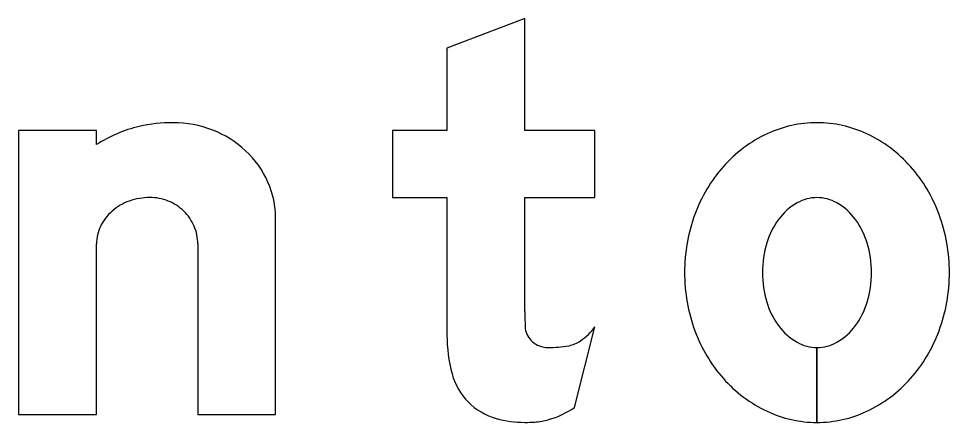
# Model space of a CAD drawing. Extents: x 1806251 to 1809821, y 414895 to 422886.
# Drawn here: x 1809677.4861 to 1809677.8685, y 415032.1282 to 415032.2942 of the extents above; entities that cross this region are included whole.
import ezdxf

# ---------------------------------------------------------------- set-up
doc = ezdxf.new("R2010")
doc.units = 0
for name, color, linetype in [('GSBWFILL', 7, 'Continuous'), ('GSCOLORFILL', 7, 'Continuous'), ('GSOUTLINE', 7, 'Continuous')]:
    doc.layers.add(name, color=color, linetype=linetype)

msp = doc.modelspace()

# ---------------------------------------------------------------- linework, layer by layer
at = {"layer": 'GSBWFILL'}
for p, q in [((1809677.55969, 415032.20157), (1809677.55969, 415032.13139)), ((1809677.71447, 415032.13437), (1809677.72289, 415032.16749)), ((1809677.81409, 415032.15899), (1809677.81409, 415032.12819)), ((1809677.8141, 415032.12819), (1809677.8141, 415032.15899))]:
    msp.add_line(p, q, dxfattribs=at)
for points in [[(1809677.69409, 415032.17379), (1809677.69409, 415032.22059), (1809677.72289, 415032.22059), (1809677.72289, 415032.24819), (1809677.69409, 415032.24819), (1809677.69409, 415032.29419), (1809677.66209, 415032.28205), (1809677.66209, 415032.24819), (1809677.63969, 415032.24819), (1809677.63969, 415032.22059), (1809677.66209, 415032.22059), (1809677.66209, 415032.16412)], [(1809677.51809, 415032.24241), (1809677.51809, 415032.24819), (1809677.48609, 415032.24819), (1809677.48609, 415032.13139), (1809677.51809, 415032.13139), (1809677.51809, 415032.20157)], [(1809677.55969, 415032.13139), (1809677.59169, 415032.13139), (1809677.59169, 415032.2121)]]:
    msp.add_lwpolyline(points, dxfattribs=at)
for centre, major_axis, ratio, start_param, end_param in [((1809677.54959, 415032.18739), (0, 0.064), 0.999997, 0, 0.219986), ((1809677.54959, 415032.20634), (0, 0.04505), 0.999997, 5.914285, 6.283185), ((1809677.81409, 415032.20317), (0, 0.04822), 0.999994, 0, 0.438571), ((1809677.81409, 415032.20317), (0, 0.04822), 0.999994, 5.844614, 6.283185), ((1809677.54905, 415032.19381), (0, 0.05762), 0.999997, 0.235088, 0.567132), ((1809677.55068, 415032.20915), (0, 0.04204), 0.999997, 5.532258, 5.914285), ((1809677.81713, 415032.1967), (0, 0.05537), 0.999994, 0.438571, 0.847388), ((1809677.81105, 415032.1967), (0, 0.05537), 0.999994, 5.435798, 5.844614), ((1809677.55235, 415032.21094), (0, 0.03959), 0.999997, 5.130076, 5.532258), ((1809677.82187, 415032.19251), (0, 0.0617), 0.999994, 0.847388, 1.220117), ((1809677.80631, 415032.19251), (0, 0.0617), 0.999994, 5.063069, 5.435798), ((1809677.55495, 415032.2121), (0, 0.03674), 0.999997, 4.712389, 5.130076), ((1809677.54005, 415032.19546), (0, 0.02519), 0.999997, 0, 0.345704), ((1809677.54005, 415032.20044), (0, 0.02021), 0.999997, 5.900624, 6.283185), ((1809677.81409, 415032.20407), (0, 0.01652), 0.999994, 0, 0.517724), ((1809677.81409, 415032.20407), (0, 0.01652), 0.999994, 5.765461, 6.283185), ((1809677.53897, 415032.19845), (0, 0.02202), 0.999997, 0.345704, 0.715718), ((1809677.54027, 415032.20099), (0, 0.01962), 0.999997, 5.51227, 5.900624), ((1809677.818, 415032.19721), (0, 0.02442), 0.999994, 0.517724, 0.942), ((1809677.81018, 415032.19721), (0, 0.02442), 0.999994, 5.341185, 5.765461), ((1809677.53732, 415032.20035), (0, 0.0195), 0.999997, 0.715718, 1.126231), ((1809677.54061, 415032.20134), (0, 0.01913), 0.999997, 5.115435, 5.51227), ((1809677.8293, 415032.18979), (0, 0.06961), 0.999994, 1.220117, 1.570796), ((1809677.79889, 415032.18979), (0, 0.06961), 0.999994, 4.712389, 5.063069), ((1809677.53476, 415032.20157), (0, 0.01667), 0.999997, 1.126231, 1.570796), ((1809677.54114, 415032.20157), (0, 0.01856), 0.999997, 4.712389, 5.115435), ((1809677.82417, 415032.19272), (0, 0.03204), 0.999994, 0.942, 1.278197), ((1809677.80402, 415032.19272), (0, 0.03204), 0.999994, 5.004989, 5.341185), ((1809677.8339, 415032.18979), (0, 0.04221), 0.999994, 1.278197, 1.570796), ((1809677.79429, 415032.18979), (0, 0.04221), 0.999994, 4.712389, 5.004989), ((1809677.8293, 415032.18979), (0, 0.06961), 0.999994, 1.570796, 1.921476), ((1809677.8339, 415032.18979), (0, 0.04221), 0.999994, 1.570796, 1.863396), ((1809677.79429, 415032.18979), (0, 0.04221), 0.999994, 4.419789, 4.712389), ((1809677.79889, 415032.18979), (0, 0.06961), 0.999994, 4.361709, 4.712389), ((1809677.82417, 415032.18686), (0, 0.03204), 0.999994, 1.863396, 2.199593), ((1809677.80402, 415032.18686), (0, 0.03204), 0.999994, 4.083593, 4.419789), ((1809677.89441, 415032.17379), (0, 0.20031), 0.999992, 1.570796, 1.606005), ((1809677.70328, 415032.1683), (0, 0.0092), 0.999992, 1.74085, 2.407828), ((1809677.70183, 415032.1832), (0, 0.02627), 0.999992, 3.756278, 4.071638), ((1809677.818, 415032.18238), (0, 0.02442), 0.999994, 2.199593, 2.623869), ((1809677.81018, 415032.18238), (0, 0.02442), 0.999994, 3.659317, 4.083593), ((1809677.72418, 415032.16412), (0, 0.06209), 0.999992, 1.570796, 1.830698), ((1809677.82187, 415032.18707), (0, 0.0617), 0.999994, 1.921476, 2.294205), ((1809677.80631, 415032.18707), (0, 0.0617), 0.999994, 3.98898, 4.361709), ((1809677.70358, 415032.16862), (0, 0.00963), 0.999992, 2.407828, 3.141593), ((1809677.70358, 415032.20952), (0, 0.05053), 0.999992, 3.141593, 3.310762), ((1809677.71006, 415032.17154), (0, 0.012), 0.999992, 3.310762, 3.756278), ((1809677.81409, 415032.17551), (0, 0.01652), 0.999994, 2.623869, 3.141593), ((1809677.81409, 415032.17551), (0, 0.01652), 0.999994, 3.142077, 3.659317), ((1809677.68931, 415032.15485), (0, 0.026), 0.999992, 1.830698, 2.869526), ((1809677.81713, 415032.18289), (0, 0.05537), 0.999994, 2.294205, 2.703022), ((1809677.81105, 415032.18289), (0, 0.05537), 0.999994, 3.580164, 3.98898), ((1809677.69307, 415032.16584), (0, 0.03807), 0.999992, 3.427755, 3.738844), ((1809677.81409, 415032.17641), (0, 0.04822), 0.999994, 2.703022, 3.141593), ((1809677.81409, 415032.17641), (0, 0.04822), 0.999994, 3.141759, 3.580164), ((1809677.69409, 415032.17201), (0, 0.04381), 0.999992, 2.869526, 3.141593), ((1809677.69409, 415032.19129), (0, 0.0631), 0.999992, 3.141593, 3.205734), ((1809677.69647, 415032.15427), (0, 0.026), 0.999992, 3.205734, 3.427755)]:
    msp.add_ellipse(centre, major_axis=major_axis, ratio=ratio, start_param=start_param, end_param=end_param, dxfattribs=at)
at = {"layer": 'GSCOLORFILL'}
for p, q in [((1809677.55969, 415032.20157), (1809677.55969, 415032.13139)), ((1809677.71447, 415032.13437), (1809677.72289, 415032.16749)), ((1809677.81409, 415032.15899), (1809677.81409, 415032.12819)), ((1809677.8141, 415032.12819), (1809677.8141, 415032.15899))]:
    msp.add_line(p, q, dxfattribs=at)
for points in [[(1809677.69409, 415032.17379), (1809677.69409, 415032.22059), (1809677.72289, 415032.22059), (1809677.72289, 415032.24819), (1809677.69409, 415032.24819), (1809677.69409, 415032.29419), (1809677.66209, 415032.28205), (1809677.66209, 415032.24819), (1809677.63969, 415032.24819), (1809677.63969, 415032.22059), (1809677.66209, 415032.22059), (1809677.66209, 415032.16412)], [(1809677.51809, 415032.24241), (1809677.51809, 415032.24819), (1809677.48609, 415032.24819), (1809677.48609, 415032.13139), (1809677.51809, 415032.13139), (1809677.51809, 415032.20157)], [(1809677.55969, 415032.13139), (1809677.59169, 415032.13139), (1809677.59169, 415032.2121)]]:
    msp.add_lwpolyline(points, dxfattribs=at)
for centre, major_axis, ratio, start_param, end_param in [((1809677.54959, 415032.18739), (0, 0.064), 0.999997, 0, 0.219986), ((1809677.54959, 415032.20634), (0, 0.04505), 0.999997, 5.914285, 6.283185), ((1809677.81409, 415032.20317), (0, 0.04822), 0.999994, 0, 0.438571), ((1809677.81409, 415032.20317), (0, 0.04822), 0.999994, 5.844614, 6.283185), ((1809677.54905, 415032.19381), (0, 0.05762), 0.999997, 0.235088, 0.567132), ((1809677.55068, 415032.20915), (0, 0.04204), 0.999997, 5.532258, 5.914285), ((1809677.81713, 415032.1967), (0, 0.05537), 0.999994, 0.438571, 0.847388), ((1809677.81105, 415032.1967), (0, 0.05537), 0.999994, 5.435798, 5.844614), ((1809677.55235, 415032.21094), (0, 0.03959), 0.999997, 5.130076, 5.532258), ((1809677.82187, 415032.19251), (0, 0.0617), 0.999994, 0.847388, 1.220117), ((1809677.80631, 415032.19251), (0, 0.0617), 0.999994, 5.063069, 5.435798), ((1809677.55495, 415032.2121), (0, 0.03674), 0.999997, 4.712389, 5.130076), ((1809677.54005, 415032.19546), (0, 0.02519), 0.999997, 0, 0.345704), ((1809677.54005, 415032.20044), (0, 0.02021), 0.999997, 5.900624, 6.283185), ((1809677.81409, 415032.20407), (0, 0.01652), 0.999994, 0, 0.517724), ((1809677.81409, 415032.20407), (0, 0.01652), 0.999994, 5.765461, 6.283185), ((1809677.53897, 415032.19845), (0, 0.02202), 0.999997, 0.345704, 0.715718), ((1809677.54027, 415032.20099), (0, 0.01962), 0.999997, 5.51227, 5.900624), ((1809677.818, 415032.19721), (0, 0.02442), 0.999994, 0.517724, 0.942), ((1809677.81018, 415032.19721), (0, 0.02442), 0.999994, 5.341185, 5.765461), ((1809677.53732, 415032.20035), (0, 0.0195), 0.999997, 0.715718, 1.126231), ((1809677.54061, 415032.20134), (0, 0.01913), 0.999997, 5.115435, 5.51227), ((1809677.8293, 415032.18979), (0, 0.06961), 0.999994, 1.220117, 1.570796), ((1809677.79889, 415032.18979), (0, 0.06961), 0.999994, 4.712389, 5.063069), ((1809677.53476, 415032.20157), (0, 0.01667), 0.999997, 1.126231, 1.570796), ((1809677.54114, 415032.20157), (0, 0.01856), 0.999997, 4.712389, 5.115435), ((1809677.82417, 415032.19272), (0, 0.03204), 0.999994, 0.942, 1.278197), ((1809677.80402, 415032.19272), (0, 0.03204), 0.999994, 5.004989, 5.341185), ((1809677.8339, 415032.18979), (0, 0.04221), 0.999994, 1.278197, 1.570796), ((1809677.79429, 415032.18979), (0, 0.04221), 0.999994, 4.712389, 5.004989), ((1809677.8293, 415032.18979), (0, 0.06961), 0.999994, 1.570796, 1.921476), ((1809677.8339, 415032.18979), (0, 0.04221), 0.999994, 1.570796, 1.863396), ((1809677.79429, 415032.18979), (0, 0.04221), 0.999994, 4.419789, 4.712389), ((1809677.79889, 415032.18979), (0, 0.06961), 0.999994, 4.361709, 4.712389), ((1809677.82417, 415032.18686), (0, 0.03204), 0.999994, 1.863396, 2.199593), ((1809677.80402, 415032.18686), (0, 0.03204), 0.999994, 4.083593, 4.419789), ((1809677.89441, 415032.17379), (0, 0.20031), 0.999992, 1.570796, 1.606005), ((1809677.70328, 415032.1683), (0, 0.0092), 0.999992, 1.74085, 2.407828), ((1809677.70183, 415032.1832), (0, 0.02627), 0.999992, 3.756278, 4.071638), ((1809677.818, 415032.18238), (0, 0.02442), 0.999994, 2.199593, 2.623869), ((1809677.81018, 415032.18238), (0, 0.02442), 0.999994, 3.659317, 4.083593), ((1809677.72418, 415032.16412), (0, 0.06209), 0.999992, 1.570796, 1.830698), ((1809677.82187, 415032.18707), (0, 0.0617), 0.999994, 1.921476, 2.294205), ((1809677.80631, 415032.18707), (0, 0.0617), 0.999994, 3.98898, 4.361709), ((1809677.70358, 415032.16862), (0, 0.00963), 0.999992, 2.407828, 3.141593), ((1809677.70358, 415032.20952), (0, 0.05053), 0.999992, 3.141593, 3.310762), ((1809677.71006, 415032.17154), (0, 0.012), 0.999992, 3.310762, 3.756278), ((1809677.81409, 415032.17551), (0, 0.01652), 0.999994, 2.623869, 3.141593), ((1809677.81409, 415032.17551), (0, 0.01652), 0.999994, 3.142077, 3.659317), ((1809677.68931, 415032.15485), (0, 0.026), 0.999992, 1.830698, 2.869526), ((1809677.81713, 415032.18289), (0, 0.05537), 0.999994, 2.294205, 2.703022), ((1809677.81105, 415032.18289), (0, 0.05537), 0.999994, 3.580164, 3.98898), ((1809677.69307, 415032.16584), (0, 0.03807), 0.999992, 3.427755, 3.738844), ((1809677.81409, 415032.17641), (0, 0.04822), 0.999994, 2.703022, 3.141593), ((1809677.81409, 415032.17641), (0, 0.04822), 0.999994, 3.141759, 3.580164), ((1809677.69409, 415032.17201), (0, 0.04381), 0.999992, 2.869526, 3.141593), ((1809677.69409, 415032.19129), (0, 0.0631), 0.999992, 3.141593, 3.205734), ((1809677.69647, 415032.15427), (0, 0.026), 0.999992, 3.205734, 3.427755)]:
    msp.add_ellipse(centre, major_axis=major_axis, ratio=ratio, start_param=start_param, end_param=end_param, dxfattribs=at)
at = {"layer": 'GSOUTLINE'}
for p, q in [((1809677.55969, 415032.20157), (1809677.55969, 415032.13139)), ((1809677.71447, 415032.13437), (1809677.72289, 415032.16749))]:
    msp.add_line(p, q, dxfattribs=at)
for points in [[(1809677.69409, 415032.17379), (1809677.69409, 415032.22059), (1809677.72289, 415032.22059), (1809677.72289, 415032.24819), (1809677.69409, 415032.24819), (1809677.69409, 415032.29419), (1809677.66209, 415032.28205), (1809677.66209, 415032.24819), (1809677.63969, 415032.24819), (1809677.63969, 415032.22059), (1809677.66209, 415032.22059), (1809677.66209, 415032.16412)], [(1809677.51809, 415032.24241), (1809677.51809, 415032.24819), (1809677.48609, 415032.24819), (1809677.48609, 415032.13139), (1809677.51809, 415032.13139), (1809677.51809, 415032.20157)], [(1809677.55969, 415032.13139), (1809677.59169, 415032.13139), (1809677.59169, 415032.2121)]]:
    msp.add_lwpolyline(points, dxfattribs=at)
for centre, major_axis, ratio, start_param, end_param in [((1809677.54959, 415032.18739), (0, 0.064), 0.999997, 0, 0.219986), ((1809677.54959, 415032.20634), (0, 0.04505), 0.999997, 5.914285, 6.283185), ((1809677.81409, 415032.20317), (0, 0.04822), 0.999994, 0, 0.438571), ((1809677.81409, 415032.20317), (0, 0.04822), 0.999994, 5.844614, 6.283185), ((1809677.54905, 415032.19381), (0, 0.05762), 0.999997, 0.235088, 0.567132), ((1809677.55068, 415032.20915), (0, 0.04204), 0.999997, 5.532258, 5.914285), ((1809677.81713, 415032.1967), (0, 0.05537), 0.999994, 0.438571, 0.847388), ((1809677.81105, 415032.1967), (0, 0.05537), 0.999994, 5.435798, 5.844614), ((1809677.55235, 415032.21094), (0, 0.03959), 0.999997, 5.130076, 5.532258), ((1809677.82187, 415032.19251), (0, 0.0617), 0.999994, 0.847388, 1.220117), ((1809677.80631, 415032.19251), (0, 0.0617), 0.999994, 5.063069, 5.435798), ((1809677.55495, 415032.2121), (0, 0.03674), 0.999997, 4.712389, 5.130076), ((1809677.54005, 415032.19546), (0, 0.02519), 0.999997, 0, 0.345704), ((1809677.54005, 415032.20044), (0, 0.02021), 0.999997, 5.900624, 6.283185), ((1809677.81409, 415032.20407), (0, 0.01652), 0.999994, 0, 0.517724), ((1809677.81409, 415032.20407), (0, 0.01652), 0.999994, 5.765461, 6.283185), ((1809677.53897, 415032.19845), (0, 0.02202), 0.999997, 0.345704, 0.715718), ((1809677.54027, 415032.20099), (0, 0.01962), 0.999997, 5.51227, 5.900624), ((1809677.818, 415032.19721), (0, 0.02442), 0.999994, 0.517724, 0.942), ((1809677.81018, 415032.19721), (0, 0.02442), 0.999994, 5.341185, 5.765461), ((1809677.53732, 415032.20035), (0, 0.0195), 0.999997, 0.715718, 1.126231), ((1809677.54061, 415032.20134), (0, 0.01913), 0.999997, 5.115435, 5.51227), ((1809677.8293, 415032.18979), (0, 0.06961), 0.999994, 1.220117, 1.570796), ((1809677.79889, 415032.18979), (0, 0.06961), 0.999994, 4.712389, 5.063069), ((1809677.53476, 415032.20157), (0, 0.01667), 0.999997, 1.126231, 1.570796), ((1809677.54114, 415032.20157), (0, 0.01856), 0.999997, 4.712389, 5.115435), ((1809677.82417, 415032.19272), (0, 0.03204), 0.999994, 0.942, 1.278197), ((1809677.80402, 415032.19272), (0, 0.03204), 0.999994, 5.004989, 5.341185), ((1809677.8339, 415032.18979), (0, 0.04221), 0.999994, 1.278197, 1.570796), ((1809677.79429, 415032.18979), (0, 0.04221), 0.999994, 4.712389, 5.004989), ((1809677.8293, 415032.18979), (0, 0.06961), 0.999994, 1.570796, 1.921476), ((1809677.8339, 415032.18979), (0, 0.04221), 0.999994, 1.570796, 1.863396), ((1809677.79429, 415032.18979), (0, 0.04221), 0.999994, 4.419789, 4.712389), ((1809677.79889, 415032.18979), (0, 0.06961), 0.999994, 4.361709, 4.712389), ((1809677.82417, 415032.18686), (0, 0.03204), 0.999994, 1.863396, 2.199593), ((1809677.80402, 415032.18686), (0, 0.03204), 0.999994, 4.083593, 4.419789), ((1809677.89441, 415032.17379), (0, 0.20031), 0.999992, 1.570796, 1.606005), ((1809677.70328, 415032.1683), (0, 0.0092), 0.999992, 1.74085, 2.407828), ((1809677.70183, 415032.1832), (0, 0.02627), 0.999992, 3.756278, 4.071638), ((1809677.818, 415032.18238), (0, 0.02442), 0.999994, 2.199593, 2.623869), ((1809677.81018, 415032.18238), (0, 0.02442), 0.999994, 3.659317, 4.083593), ((1809677.72418, 415032.16412), (0, 0.06209), 0.999992, 1.570796, 1.830698), ((1809677.82187, 415032.18707), (0, 0.0617), 0.999994, 1.921476, 2.294205), ((1809677.80631, 415032.18707), (0, 0.0617), 0.999994, 3.98898, 4.361709), ((1809677.70358, 415032.16862), (0, 0.00963), 0.999992, 2.407828, 3.141593), ((1809677.70358, 415032.20952), (0, 0.05053), 0.999992, 3.141593, 3.310762), ((1809677.71006, 415032.17154), (0, 0.012), 0.999992, 3.310762, 3.756278), ((1809677.81409, 415032.17551), (0, 0.01652), 0.999994, 2.623869, 3.141593), ((1809677.81409, 415032.17551), (0, 0.01652), 0.999994, 3.141593, 3.659317), ((1809677.68931, 415032.15485), (0, 0.026), 0.999992, 1.830698, 2.869526), ((1809677.81713, 415032.18289), (0, 0.05537), 0.999994, 2.294205, 2.703022), ((1809677.81105, 415032.18289), (0, 0.05537), 0.999994, 3.580164, 3.98898), ((1809677.69307, 415032.16584), (0, 0.03807), 0.999992, 3.427755, 3.738844), ((1809677.81409, 415032.17641), (0, 0.04822), 0.999994, 2.703022, 3.141593), ((1809677.81409, 415032.17641), (0, 0.04822), 0.999994, 3.141593, 3.580164), ((1809677.69409, 415032.17201), (0, 0.04381), 0.999992, 2.869526, 3.141593), ((1809677.69409, 415032.19129), (0, 0.0631), 0.999992, 3.141593, 3.205734), ((1809677.69647, 415032.15427), (0, 0.026), 0.999992, 3.205734, 3.427755)]:
    msp.add_ellipse(centre, major_axis=major_axis, ratio=ratio, start_param=start_param, end_param=end_param, dxfattribs=at)

doc.saveas('drawing.dxf')
